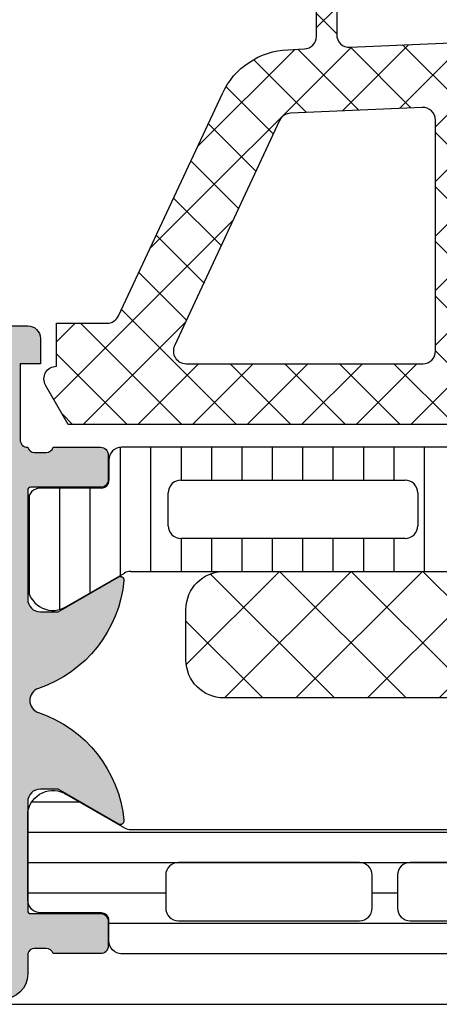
# Model space of a CAD drawing. Header units: millimetres. Extents: x 373037 to 682063, y 76092 to 274210.
# Tile 381 of 552: x 681549 to 681566, y 255446 to 255485. Entities that reach past the tile are written whole.
import ezdxf

# ---------------------------------------------------------------- set-up
doc = ezdxf.new("R2010")
doc.units = ezdxf.units.MM
doc.header["$LTSCALE"] = 100
doc.layers.add('PUDORYS', color=253, linetype='CONTINUOUS')

msp = doc.modelspace()

# ---------------------------------------------------------------- hatches: boundary and pattern name
at = {"layer": 'PUDORYS', "true_color": 0x939598}
h = msp.add_hatch(dxfattribs=at)
h.set_pattern_fill('ANSI37', color=252, scale=0.48, angle=180, style=0)
h.set_pattern_definition([(225, (681579.4563192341, 255472.6543378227), (1.077630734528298, -1.077630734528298), []), (315, (681579.4563192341, 255472.6543378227), (1.077630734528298, 1.077630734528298), [])])
edge = h.paths.add_edge_path(flags=16)
edge.add_line((681582.8575962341, 255471.9900438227), (681582.7578522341, 255470.5971898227))
edge.add_arc((681583.3563191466, 255470.5543323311), 0.5999995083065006, 175.9039194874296, 270.0000083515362)
edge.add_arc((681583.3563193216, 255470.5543323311), 0.5999995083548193, 269.9999916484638, 364.0960805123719)
edge.add_line((681583.9547862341, 255470.5971898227), (681583.8550422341, 255471.9900438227))
edge.add_arc((681583.356319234, 255471.9543293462), 0.5000001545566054, 4.096064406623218, 175.903935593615)
edge = h.paths.add_edge_path(flags=16)
edge.add_arc((681584.9563158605, 255475.1543374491), 0.4999996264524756, 179.9999571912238, 270.0000428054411)
edge.add_line((681584.9563162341, 255474.6543378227), (681588.550001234, 255474.6543378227))
edge.add_arc((681588.5500012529, 255475.1543381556), 0.5000003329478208, 269.9999978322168, 383.2180265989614)
edge.add_line((681589.009507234, 255475.3514538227), (681586.293629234, 255481.6825558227))
edge.add_arc((681585.8341238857, 255481.485439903), 0.4999998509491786, 23.21808178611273, 92.50011062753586)
edge.add_line((681585.812313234, 255481.9849638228), (681584.934506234, 255481.9466378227))
edge.add_arc((681584.9563157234, 255481.4471142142), 0.4999994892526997, 92.49997911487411, 180.0000448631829)
edge.add_line((681584.4563162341, 255481.4471138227), (681584.4563162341, 255475.1543378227))
edge = h.paths.add_edge_path(flags=16)
edge.add_line((681559.402397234, 255480.5624998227), (681555.253727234, 255471.6656468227))
edge.add_arc((681555.706880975, 255471.4543376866), 0.4999998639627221, 154.9999920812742, 270.0000296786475)
edge.add_line((681555.7068812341, 255470.9543378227), (681565.056316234, 255470.9543378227))
edge.add_arc((681565.0563166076, 255471.4543374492), 0.4999996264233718, 269.9999571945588, 360.0000428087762)
edge.add_line((681565.556316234, 255471.4543378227), (681565.556316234, 255480.5782608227))
edge.add_arc((681565.0563161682, 255480.5782606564), 0.5000000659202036, 1.904982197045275e-05, 92.50002724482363)
edge.add_line((681565.0345062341, 255481.0777848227), (681559.8337422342, 255480.8507148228))
edge.add_arc((681559.8555519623, 255480.3511894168), 0.5000012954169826, 92.49999748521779, 154.9999080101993)
edge = h.paths.add_edge_path(flags=16)
edge.add_arc((681568.2563158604, 255471.4543374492), 0.4999996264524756, 179.9999571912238, 270.0000428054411)
edge.add_line((681568.256316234, 255470.9543378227), (681575.4563162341, 255470.9543378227))
edge.add_arc((681575.4563166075, 255471.4543374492), 0.4999996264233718, 269.9999571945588, 360.0000428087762)
edge.add_line((681575.9563162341, 255471.4543378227), (681575.9563162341, 255472.6543378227))
edge.add_arc((681577.9563147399, 255472.6543393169), 1.999998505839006, 89.99995719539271, 180.0000428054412, ccw=False)
edge.add_line((681577.9563162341, 255474.6543378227), (681581.7563162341, 255474.6543378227))
edge.add_arc((681581.7563166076, 255475.1543374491), 0.4999996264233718, 269.9999571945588, 360.0000428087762)
edge.add_line((681582.256316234, 255475.1543378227), (681582.256316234, 255481.3073988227))
edge.add_arc((681581.7563161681, 255481.3073986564), 0.5000000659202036, 1.906316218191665e-05, 92.50002724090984)
edge.add_line((681581.7345062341, 255481.8069228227), (681576.2345062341, 255481.5667878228))
edge.add_arc((681576.2563157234, 255481.0672642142), 0.4999994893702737, 92.4999791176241, 180.0000448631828)
edge.add_line((681575.756316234, 255481.0672638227), (681575.756316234, 255475.7543378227))
edge.add_arc((681574.656316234, 255475.7543378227), 1.100000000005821, 180.0000000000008, 360, ccw=False)
edge.add_line((681573.556316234, 255475.7543378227), (681573.556316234, 255480.9275488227))
edge.add_arc((681573.0563161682, 255480.9275486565), 0.5000000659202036, 1.904982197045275e-05, 92.50002724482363)
edge.add_line((681573.0345062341, 255481.4270728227), (681568.2345062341, 255481.2174998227))
edge.add_arc((681568.2563157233, 255480.7179762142), 0.4999994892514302, 92.49997911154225, 180.0000448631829)
edge.add_line((681567.756316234, 255480.7179758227), (681567.756316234, 255471.4543378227))
edge = h.paths.add_edge_path()
edge.add_line((681553.043263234, 255472.8407948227), (681557.141112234, 255481.6286608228))
edge.add_ellipse((681559.8600376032, 255480.3608033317), major_axis=(-3.000002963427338, 0), ratio=1, start_angle=272.5000588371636, end_angle=334.9999693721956, ccw=False)
edge.add_line((681559.729176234, 255483.3579508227), (681560.378126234, 255483.3862848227))
edge.add_ellipse((681560.3563167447, 255483.8858084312), major_axis=(-0.4999994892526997, 0), ratio=1, start_angle=92.4999791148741, end_angle=180.0000448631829)
edge.add_line((681560.856316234, 255483.8858088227), (681560.856316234, 255484.8543378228))
edge.add_ellipse((681560.9563161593, 255484.8543378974), major_axis=(-0.09999992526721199, 0), ratio=1, start_angle=-90.00004282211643, end_angle=4.275541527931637e-05, ccw=False)
edge.add_line((681560.9563162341, 255484.9543378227), (681561.556316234, 255484.9543378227))
edge.add_ellipse((681561.5563163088, 255484.8543378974), major_axis=(-0.09999992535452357, 0), ratio=1, start_angle=179.9999572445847, end_angle=270.0000428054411, ccw=False)
edge.add_line((681561.656316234, 255484.8543378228), (681561.656316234, 255483.9512998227))
edge.add_ellipse((681562.1563162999, 255483.9512999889), major_axis=(-0.5000000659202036, 0), ratio=1, start_angle=1.904982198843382e-05, end_angle=92.5000272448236)
edge.add_line((681562.1781262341, 255483.4517758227), (681571.0784202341, 255483.8456138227))
edge.add_ellipse((681571.0563161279, 255484.3451250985), major_axis=(-0.5000001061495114, 0), ratio=1, start_angle=92.53376922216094, end_angle=180.0000829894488)
edge.add_line((681571.556316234, 255484.3451258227), (681571.556316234, 255484.9543378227))
edge.add_ellipse((681571.6563161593, 255484.9543378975), major_axis=(-0.09999992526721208, 0), ratio=1, start_angle=-90.00004280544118, end_angle=4.28221164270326e-05, ccw=False)
edge.add_line((681571.656316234, 255485.0543378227), (681572.256316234, 255485.0543378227))
edge.add_ellipse((681572.2563163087, 255484.9543378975), major_axis=(-0.09999992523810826, 0), ratio=1, start_angle=179.9999571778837, end_angle=270.0000428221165, ccw=False)
edge.add_line((681572.356316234, 255484.9543378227), (681572.356316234, 255484.4247758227))
edge.add_ellipse((681572.8563167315, 255484.424775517), major_axis=(-0.5000004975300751, 0), ratio=1, start_angle=-3.50313650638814e-05, end_angle=92.53369799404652)
edge.add_line((681572.8784202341, 255483.9252638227), (681584.4186452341, 255484.4359198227))
edge.add_ellipse((681584.3968357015, 255484.9354444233), major_axis=(-0.5000004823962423, 0), ratio=1, start_angle=92.49997908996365, end_angle=183.2170573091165)
edge.add_line((681584.8960482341, 255484.9635038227), (681584.607485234, 255490.0972468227))
edge.add_ellipse((681584.197067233, 255489.9816913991), major_axis=(-0.4263754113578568, 0), ratio=1, start_angle=195.7248544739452, end_angle=339.2410276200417)
edge.add_line((681583.798372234, 255490.1328148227), (681583.799612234, 255489.9002118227))
edge.add_line((681583.7996122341, 255489.9002118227), (681584.0977502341, 255488.0176328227))
edge.add_line((681584.0977502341, 255488.0176328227), (681583.6973242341, 255485.1683478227))
edge.add_ellipse((681583.4002436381, 255485.2100984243), major_axis=(-0.2999999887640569, 0), ratio=1, start_angle=55.4022536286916, end_angle=172.0002559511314, ccw=False)
edge.add_ellipse((681584.9333570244, 255487.4326695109), major_axis=(-3.000047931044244, 0), ratio=1, start_angle=-18.00842457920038, end_angle=55.4023587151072, ccw=False)
edge.add_line((681582.0802782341, 255488.3601548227), (681582.7138542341, 255490.6150458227))
edge.add_ellipse((681583.4890667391, 255490.4541162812), major_axis=(-0.791740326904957, 0), ratio=1, start_angle=276.7983462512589, end_angle=348.2723102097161, ccw=False)
edge.add_line((681583.3953442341, 255491.2402898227), (681584.4535542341, 255491.2415108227))
edge.add_ellipse((681584.3244299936, 255490.0624245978), major_axis=(-1.186135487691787, 0), ratio=1, start_angle=198.655576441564, end_angle=263.75032184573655, ccw=False)
edge.add_line((681585.4482442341, 255490.4418438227), (681586.5425772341, 255487.2005038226))
edge.add_line((681586.5425772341, 255487.2005038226), (681589.4323552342, 255479.1507088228))
edge.add_line((681589.432355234, 255479.1507088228), (681593.765164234, 255469.2528318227))
edge.add_ellipse((681593.3061552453, 255469.0545617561), major_axis=(-0.5000002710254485, 0), ratio=1, start_angle=90.06657638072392, end_angle=203.3620494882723, ccw=False)
edge.add_line((681593.3067362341, 255468.5545618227), (681592.760035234, 255468.5539268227))
edge.add_ellipse((681592.7594549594, 255469.0539269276), major_axis=(-0.5000004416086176, 0), ratio=1, start_angle=23.920824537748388, end_angle=90.06649452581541, ccw=False)
edge.add_line((681592.302401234, 255468.8511898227), (681590.900645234, 255472.0551928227))
edge.add_ellipse((681589.9845041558, 255471.6543384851), major_axis=(-0.9999993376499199, 0), ratio=1, start_angle=203.631614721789, end_angle=270.000052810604)
edge.add_line((681589.984503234, 255472.6543378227), (681584.756561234, 255472.6543378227))
edge.add_line((681584.756561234, 255472.6543378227), (681584.7565522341, 255470.8548588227))
edge.add_line((681584.7565522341, 255470.8548588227), (681585.2713532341, 255470.7169168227))
edge.add_ellipse((681585.1565879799, 255470.4397628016), major_axis=(-0.2999756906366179, 0), ratio=1, start_angle=157.4964333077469, end_angle=247.5062997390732, ccw=False)
edge.add_line((681585.4337222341, 255470.3249498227), (681584.5845552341, 255469.0548228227))
edge.add_ellipse((681583.7186910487, 255469.5545435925), major_axis=(-0.9997207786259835, 0), ratio=1, start_angle=89.99238815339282, end_angle=150.0092393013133, ccw=False)
edge.add_line((681583.718558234, 255468.5548228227), (681582.994197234, 255468.5548538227))
edge.add_ellipse((681582.9944052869, 255469.5545916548), major_axis=(-0.9997378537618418, 0), ratio=1, start_angle=29.991324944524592, end_angle=89.98807632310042, ccw=False)
edge.add_line((681582.1285312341, 255469.0548538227), (681581.2793642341, 255470.3249498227))
edge.add_ellipse((681581.5565117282, 255470.4397617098), major_axis=(-0.2999875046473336, 0), ratio=1, start_angle=-67.50139619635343, end_angle=22.502406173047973, ccw=False)
edge.add_line((681581.441718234, 255470.7169168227), (681581.956534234, 255470.8548888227))
edge.add_line((681581.9565342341, 255470.8548888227), (681581.9565422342, 255472.6543378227))
edge.add_line((681581.956542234, 255472.6543378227), (681578.7563152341, 255472.6543378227))
edge.add_ellipse((681578.7563150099, 255472.3543380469), major_axis=(-0.2999997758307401, 0), ratio=1, start_angle=-90.00004281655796, end_angle=4.279988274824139e-05)
edge.add_line((681578.4563152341, 255472.3543378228), (681578.4563152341, 255469.0543418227))
edge.add_ellipse((681577.9563156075, 255469.0543414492), major_axis=(-0.4999996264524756, 0), ratio=1, start_angle=89.99995719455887, end_angle=180.0000428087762, ccw=False)
edge.add_line((681577.9563152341, 255468.5543418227), (681551.0586932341, 255468.5543418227))
edge.add_line((681551.0586932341, 255468.5543418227), (681550.1635752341, 255470.1047338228))
edge.add_ellipse((681550.5965877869, 255470.3547339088), major_axis=(-0.4999999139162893, 0), ratio=1, start_angle=-89.99993665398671, end_angle=30.000017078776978, ccw=False)
edge.add_line((681550.5965872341, 255470.8547338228), (681550.5965872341, 255472.5521048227))
edge.add_line((681550.5965872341, 255472.5521048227), (681552.590109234, 255472.5521048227))
edge.add_ellipse((681552.5901095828, 255473.0521050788), major_axis=(-0.5000002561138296, 0), ratio=1, start_angle=89.99996004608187, end_angle=154.9998714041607)
h = msp.add_hatch(dxfattribs=at)
h.set_pattern_fill('ANSI37', color=252, scale=0.48, angle=180, style=0)
h.set_pattern_definition([(225, (681579.4563192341, 255472.6543376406), (1.077630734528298, -1.077630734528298), []), (315, (681579.4563192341, 255472.6543376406), (1.077630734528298, 1.077630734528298), [])])
edge = h.paths.add_edge_path(flags=16)
edge.add_line((681582.8575962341, 255471.9900436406), (681582.7578522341, 255470.5971896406))
edge.add_arc((681583.3563191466, 255470.554332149), 0.5999995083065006, 175.9039194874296, 270.0000083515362)
edge.add_arc((681583.3563193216, 255470.554332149), 0.5999995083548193, 269.9999916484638, 364.0960805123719)
edge.add_line((681583.9547862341, 255470.5971896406), (681583.8550422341, 255471.9900436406))
edge.add_arc((681583.356319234, 255471.9543291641), 0.5000001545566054, 4.096064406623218, 175.903935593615)
edge = h.paths.add_edge_path(flags=16)
edge.add_arc((681584.9563158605, 255475.154337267), 0.4999996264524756, 179.9999571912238, 270.0000428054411)
edge.add_line((681584.9563162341, 255474.6543376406), (681588.550001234, 255474.6543376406))
edge.add_arc((681588.5500012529, 255475.1543379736), 0.5000003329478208, 269.9999978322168, 383.2180265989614)
edge.add_line((681589.009507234, 255475.3514536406), (681586.293629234, 255481.6825556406))
edge.add_arc((681585.8341238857, 255481.4854397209), 0.4999998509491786, 23.21808178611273, 92.50011062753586)
edge.add_line((681585.812313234, 255481.9849636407), (681584.934506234, 255481.9466376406))
edge.add_arc((681584.9563157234, 255481.4471140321), 0.4999994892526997, 92.49997911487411, 180.0000448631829)
edge.add_line((681584.4563162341, 255481.4471136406), (681584.4563162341, 255475.1543376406))
edge = h.paths.add_edge_path(flags=16)
edge.add_line((681559.402397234, 255480.5624996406), (681555.253727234, 255471.6656466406))
edge.add_arc((681555.706880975, 255471.4543375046), 0.4999998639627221, 154.9999920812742, 270.0000296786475)
edge.add_line((681555.7068812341, 255470.9543376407), (681565.056316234, 255470.9543376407))
edge.add_arc((681565.0563166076, 255471.4543372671), 0.4999996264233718, 269.9999571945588, 360.0000428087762)
edge.add_line((681565.556316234, 255471.4543376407), (681565.556316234, 255480.5782606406))
edge.add_arc((681565.0563161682, 255480.5782604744), 0.5000000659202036, 1.904982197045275e-05, 92.50002724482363)
edge.add_line((681565.0345062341, 255481.0777846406), (681559.8337422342, 255480.8507146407))
edge.add_arc((681559.8555519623, 255480.3511892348), 0.5000012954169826, 92.49999748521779, 154.9999080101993)
edge = h.paths.add_edge_path(flags=16)
edge.add_arc((681568.2563158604, 255471.4543372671), 0.4999996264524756, 179.9999571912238, 270.0000428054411)
edge.add_line((681568.256316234, 255470.9543376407), (681575.4563162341, 255470.9543376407))
edge.add_arc((681575.4563166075, 255471.4543372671), 0.4999996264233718, 269.9999571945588, 360.0000428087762)
edge.add_line((681575.9563162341, 255471.4543376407), (681575.9563162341, 255472.6543376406))
edge.add_arc((681577.9563147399, 255472.6543391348), 1.999998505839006, 89.99995719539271, 180.0000428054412, ccw=False)
edge.add_line((681577.9563162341, 255474.6543376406), (681581.7563162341, 255474.6543376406))
edge.add_arc((681581.7563166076, 255475.154337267), 0.4999996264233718, 269.9999571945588, 360.0000428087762)
edge.add_line((681582.256316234, 255475.1543376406), (681582.256316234, 255481.3073986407))
edge.add_arc((681581.7563161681, 255481.3073984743), 0.5000000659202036, 1.906316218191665e-05, 92.50002724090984)
edge.add_line((681581.7345062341, 255481.8069226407), (681576.2345062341, 255481.5667876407))
edge.add_arc((681576.2563157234, 255481.0672640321), 0.4999994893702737, 92.4999791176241, 180.0000448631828)
edge.add_line((681575.756316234, 255481.0672636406), (681575.756316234, 255475.7543376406))
edge.add_arc((681574.656316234, 255475.7543376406), 1.100000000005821, 180.0000000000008, 360, ccw=False)
edge.add_line((681573.556316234, 255475.7543376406), (681573.556316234, 255480.9275486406))
edge.add_arc((681573.0563161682, 255480.9275484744), 0.5000000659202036, 1.904982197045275e-05, 92.50002724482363)
edge.add_line((681573.0345062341, 255481.4270726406), (681568.2345062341, 255481.2174996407))
edge.add_arc((681568.2563157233, 255480.7179760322), 0.4999994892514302, 92.49997911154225, 180.0000448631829)
edge.add_line((681567.756316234, 255480.7179756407), (681567.756316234, 255471.4543376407))
edge = h.paths.add_edge_path()
edge.add_line((681553.043263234, 255472.8407946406), (681557.141112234, 255481.6286606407))
edge.add_ellipse((681559.8600376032, 255480.3608031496), major_axis=(-3.000002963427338, 0), ratio=1, start_angle=272.5000588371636, end_angle=334.9999693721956, ccw=False)
edge.add_line((681559.729176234, 255483.3579506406), (681560.378126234, 255483.3862846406))
edge.add_ellipse((681560.3563167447, 255483.8858082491), major_axis=(-0.4999994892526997, 0), ratio=1, start_angle=92.4999791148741, end_angle=180.0000448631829)
edge.add_line((681560.856316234, 255483.8858086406), (681560.856316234, 255484.8543376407))
edge.add_ellipse((681560.9563161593, 255484.8543377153), major_axis=(-0.09999992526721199, 0), ratio=1, start_angle=-90.00004282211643, end_angle=4.275541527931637e-05, ccw=False)
edge.add_line((681560.9563162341, 255484.9543376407), (681561.556316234, 255484.9543376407))
edge.add_ellipse((681561.5563163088, 255484.8543377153), major_axis=(-0.09999992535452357, 0), ratio=1, start_angle=179.9999572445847, end_angle=270.0000428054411, ccw=False)
edge.add_line((681561.656316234, 255484.8543376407), (681561.656316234, 255483.9512996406))
edge.add_ellipse((681562.1563162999, 255483.9512998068), major_axis=(-0.5000000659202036, 0), ratio=1, start_angle=1.904982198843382e-05, end_angle=92.5000272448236)
edge.add_line((681562.1781262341, 255483.4517756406), (681571.0784202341, 255483.8456136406))
edge.add_ellipse((681571.0563161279, 255484.3451249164), major_axis=(-0.5000001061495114, 0), ratio=1, start_angle=92.53376922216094, end_angle=180.0000829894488)
edge.add_line((681571.556316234, 255484.3451256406), (681571.556316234, 255484.9543376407))
edge.add_ellipse((681571.6563161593, 255484.9543377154), major_axis=(-0.09999992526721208, 0), ratio=1, start_angle=-90.00004280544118, end_angle=4.28221164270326e-05, ccw=False)
edge.add_line((681571.656316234, 255485.0543376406), (681572.256316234, 255485.0543376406))
edge.add_ellipse((681572.2563163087, 255484.9543377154), major_axis=(-0.09999992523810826, 0), ratio=1, start_angle=179.9999571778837, end_angle=270.0000428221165, ccw=False)
edge.add_line((681572.356316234, 255484.9543376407), (681572.356316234, 255484.4247756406))
edge.add_ellipse((681572.8563167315, 255484.4247753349), major_axis=(-0.5000004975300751, 0), ratio=1, start_angle=-3.50313650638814e-05, end_angle=92.53369799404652)
edge.add_line((681572.8784202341, 255483.9252636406), (681584.4186452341, 255484.4359196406))
edge.add_ellipse((681584.3968357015, 255484.9354442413), major_axis=(-0.5000004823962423, 0), ratio=1, start_angle=92.49997908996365, end_angle=183.2170573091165)
edge.add_line((681584.8960482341, 255484.9635036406), (681584.607485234, 255490.0972466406))
edge.add_ellipse((681584.197067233, 255489.981691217), major_axis=(-0.4263754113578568, 0), ratio=1, start_angle=195.7248544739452, end_angle=339.2410276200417)
edge.add_line((681583.798372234, 255490.1328146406), (681583.799612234, 255489.9002116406))
edge.add_line((681583.7996122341, 255489.9002116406), (681584.0977502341, 255488.0176326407))
edge.add_line((681584.0977502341, 255488.0176326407), (681583.6973242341, 255485.1683476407))
edge.add_ellipse((681583.4002436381, 255485.2100982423), major_axis=(-0.2999999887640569, 0), ratio=1, start_angle=55.4022536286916, end_angle=172.0002559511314, ccw=False)
edge.add_ellipse((681584.9333570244, 255487.4326693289), major_axis=(-3.000047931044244, 0), ratio=1, start_angle=-18.00842457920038, end_angle=55.4023587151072, ccw=False)
edge.add_line((681582.0802782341, 255488.3601546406), (681582.7138542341, 255490.6150456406))
edge.add_ellipse((681583.4890667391, 255490.4541160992), major_axis=(-0.791740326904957, 0), ratio=1, start_angle=276.7983462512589, end_angle=348.2723102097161, ccw=False)
edge.add_line((681583.3953442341, 255491.2402896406), (681584.4535542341, 255491.2415106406))
edge.add_ellipse((681584.3244299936, 255490.0624244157), major_axis=(-1.186135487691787, 0), ratio=1, start_angle=198.655576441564, end_angle=263.75032184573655, ccw=False)
edge.add_line((681585.4482442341, 255490.4418436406), (681586.5425772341, 255487.2005036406))
edge.add_line((681586.5425772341, 255487.2005036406), (681589.4323552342, 255479.1507086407))
edge.add_line((681589.432355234, 255479.1507086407), (681593.765164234, 255469.2528316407))
edge.add_ellipse((681593.3061552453, 255469.054561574), major_axis=(-0.5000002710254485, 0), ratio=1, start_angle=90.06657638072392, end_angle=203.3620494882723, ccw=False)
edge.add_line((681593.3067362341, 255468.5545616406), (681592.760035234, 255468.5539266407))
edge.add_ellipse((681592.7594549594, 255469.0539267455), major_axis=(-0.5000004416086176, 0), ratio=1, start_angle=23.920824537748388, end_angle=90.06649452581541, ccw=False)
edge.add_line((681592.302401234, 255468.8511896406), (681590.900645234, 255472.0551926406))
edge.add_ellipse((681589.9845041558, 255471.654338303), major_axis=(-0.9999993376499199, 0), ratio=1, start_angle=203.631614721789, end_angle=270.000052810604)
edge.add_line((681589.984503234, 255472.6543376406), (681584.756561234, 255472.6543376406))
edge.add_line((681584.756561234, 255472.6543376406), (681584.7565522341, 255470.8548586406))
edge.add_line((681584.7565522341, 255470.8548586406), (681585.2713532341, 255470.7169166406))
edge.add_ellipse((681585.1565879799, 255470.4397626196), major_axis=(-0.2999756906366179, 0), ratio=1, start_angle=157.4964333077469, end_angle=247.5062997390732, ccw=False)
edge.add_line((681585.4337222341, 255470.3249496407), (681584.5845552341, 255469.0548226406))
edge.add_ellipse((681583.7186910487, 255469.5545434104), major_axis=(-0.9997207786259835, 0), ratio=1, start_angle=89.99238815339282, end_angle=150.0092393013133, ccw=False)
edge.add_line((681583.718558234, 255468.5548226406), (681582.994197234, 255468.5548536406))
edge.add_ellipse((681582.9944052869, 255469.5545914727), major_axis=(-0.9997378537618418, 0), ratio=1, start_angle=29.991324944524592, end_angle=89.98807632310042, ccw=False)
edge.add_line((681582.1285312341, 255469.0548536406), (681581.2793642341, 255470.3249496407))
edge.add_ellipse((681581.5565117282, 255470.4397615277), major_axis=(-0.2999875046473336, 0), ratio=1, start_angle=-67.50139619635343, end_angle=22.502406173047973, ccw=False)
edge.add_line((681581.441718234, 255470.7169166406), (681581.956534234, 255470.8548886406))
edge.add_line((681581.9565342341, 255470.8548886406), (681581.9565422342, 255472.6543376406))
edge.add_line((681581.956542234, 255472.6543376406), (681578.7563152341, 255472.6543376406))
edge.add_ellipse((681578.7563150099, 255472.3543378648), major_axis=(-0.2999997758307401, 0), ratio=1, start_angle=-90.00004281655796, end_angle=4.279988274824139e-05)
edge.add_line((681578.4563152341, 255472.3543376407), (681578.4563152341, 255469.0543416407))
edge.add_ellipse((681577.9563156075, 255469.0543412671), major_axis=(-0.4999996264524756, 0), ratio=1, start_angle=89.99995719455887, end_angle=180.0000428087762, ccw=False)
edge.add_line((681577.9563152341, 255468.5543416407), (681551.0586932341, 255468.5543416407))
edge.add_line((681551.0586932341, 255468.5543416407), (681550.1635752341, 255470.1047336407))
edge.add_ellipse((681550.5965877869, 255470.3547337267), major_axis=(-0.4999999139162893, 0), ratio=1, start_angle=-89.99993665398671, end_angle=30.000017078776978, ccw=False)
edge.add_line((681550.5965872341, 255470.8547336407), (681550.5965872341, 255472.5521046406))
edge.add_line((681550.5965872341, 255472.5521046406), (681552.590109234, 255472.5521046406))
edge.add_ellipse((681552.5901095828, 255473.0521048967), major_axis=(-0.5000002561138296, 0), ratio=1, start_angle=89.99996004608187, end_angle=154.9998714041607)
h = msp.add_hatch(color=252, dxfattribs=at)
edge = h.paths.add_edge_path()
edge.add_arc((681549.5763265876, 255449.3544685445), 0.1199999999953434, 180.0000000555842, 270.000000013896)
edge.add_line((681549.5763265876, 255449.2344685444), (681552.3363245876, 255449.2344685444))
edge.add_arc((681552.3363245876, 255448.9344685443), 0.3000000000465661, 0, 89.99999999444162, ccw=False)
edge.add_line((681552.6363245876, 255448.9344685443), (681552.6363245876, 255447.9544942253))
edge.add_arc((681552.3363245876, 255447.9544942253), 0.3000000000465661, 270.0000000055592, 360, ccw=False)
edge.add_line((681552.3363245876, 255447.6544942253), (681550.4563135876, 255447.6544942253))
edge.add_arc((681550.1887702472, 255447.5756271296), 0.2789255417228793, 16.42459455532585, 91.16287008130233)
edge.add_line((681550.1831095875, 255447.8544952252), (681549.7295155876, 255447.8544952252))
edge.add_arc((681549.7238471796, 255447.5756577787), 0.2788950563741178, 88.8354106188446, 163.5801235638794)
edge.add_line((681549.4563265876, 255447.6544942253), (681549.4563265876, 255446.8543195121))
edge.add_arc((681548.4563265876, 255446.8543195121), 1, 270.0000000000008, 360, ccw=False)
edge.add_line((681548.4563265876, 255445.8543195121), (681544.9563192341, 255445.8543195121))
edge.add_arc((681544.9563390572, 255446.8543393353), 1.000019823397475, 180.0011357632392, 269.9988642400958, ccw=False)
edge.add_line((681543.9563192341, 255446.8543195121), (681543.9563192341, 255447.3543195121))
edge.add_line((681543.9563192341, 255447.3543195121), (681546.4563192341, 255447.3543195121))
edge.add_arc((681546.4562738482, 255448.3543648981), 1.000045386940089, 270.0026002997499, 359.9973996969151)
edge.add_line((681547.4563192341, 255448.3543195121), (681547.4563192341, 255449.6543378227))
edge.add_arc((681546.4562667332, 255449.6542853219), 1.000052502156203, 0.00300791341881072, 89.99699208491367)
edge.add_line((681546.4563192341, 255450.6543378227), (681539.4563192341, 255450.6543378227))
edge.add_arc((681538.9563192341, 255450.1292160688), 0.7250881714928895, 46.40381611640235, 133.5961838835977)
edge.add_line((681538.4563192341, 255450.6543378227), (681532.4222310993, 255450.6543378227))
edge.add_arc((681532.4222836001, 255449.6542853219), 1.0000525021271, 90.00300791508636, 179.9969920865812)
edge.add_line((681531.4222310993, 255449.6543378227), (681531.4222310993, 255448.3543195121))
edge.add_arc((681532.4222764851, 255448.3543648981), 1.000045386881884, 180.002600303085, 269.9973997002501)
edge.add_line((681532.4222310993, 255447.3543195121), (681533.9563192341, 255447.3543195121))
edge.add_line((681533.9563192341, 255447.3543195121), (681533.9563192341, 255446.7543134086))
edge.add_line((681533.9563192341, 255446.7543134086), (681532.8563131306, 255445.6543378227))
edge.add_line((681532.8563131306, 255445.6543378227), (681529.4563192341, 255445.6543378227))
edge.add_line((681529.4563192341, 255445.6543378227), (681529.4563192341, 255472.6542386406))
edge.add_line((681529.4563192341, 255472.6542386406), (681532.8563131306, 255472.6542386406))
edge.add_line((681532.8563131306, 255472.6542386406), (681533.9563192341, 255471.5542630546))
edge.add_line((681533.9563192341, 255471.5542630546), (681533.9563192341, 255470.9542569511))
edge.add_line((681533.9563192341, 255470.9542569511), (681532.4222310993, 255470.9542569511))
edge.add_arc((681532.4222764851, 255469.9542115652), 1.000045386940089, 90.0026002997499, 179.9973996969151)
edge.add_line((681531.4222310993, 255469.9542569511), (681531.4222310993, 255468.6542386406))
edge.add_arc((681532.4222836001, 255468.6542911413), 1.000052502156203, 180.0030079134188, 269.9969920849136)
edge.add_line((681532.4222310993, 255467.6542386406), (681538.4563192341, 255467.6542386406))
edge.add_arc((681538.9563192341, 255468.1793603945), 0.7250881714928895, 226.4038161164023, 313.5961838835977)
edge.add_line((681539.4563192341, 255467.6542386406), (681546.4563192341, 255467.6542386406))
edge.add_arc((681546.4562667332, 255468.6542911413), 1.0000525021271, 270.0030079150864, 359.9969920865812)
edge.add_line((681547.4563192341, 255468.6542386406), (681547.4563192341, 255469.9542569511))
edge.add_arc((681546.4562738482, 255469.9542115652), 1.000045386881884, 0.002600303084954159, 89.99739970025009)
edge.add_line((681546.4563192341, 255470.9542569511), (681543.9563192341, 255470.9542569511))
edge.add_line((681543.9563192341, 255470.9542569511), (681543.9563192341, 255471.4542569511))
edge.add_arc((681544.9563390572, 255471.4542371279), 1.000019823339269, 90.00113575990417, 179.9988642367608, ccw=False)
edge.add_line((681544.9563192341, 255472.4542569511), (681549.4563192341, 255472.4542569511))
edge.add_arc((681549.4563295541, 255471.9542672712), 0.4999896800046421, -0.001182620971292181, 90.00118262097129, ccw=False)
edge.add_line((681549.9563192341, 255471.9542569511), (681549.9563192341, 255470.9542569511))
edge.add_line((681549.9563192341, 255470.9542569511), (681549.1563161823, 255470.9542569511))
edge.add_line((681549.1563161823, 255470.9542569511), (681549.1563161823, 255467.9542416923))
edge.add_arc((681549.4563238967, 255467.9542390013), 0.3000077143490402, 179.9994860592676, 270.0005139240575)
edge.add_arc((681549.7238471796, 255467.7330677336), 0.278895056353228, 196.4198764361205, 271.1645893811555)
edge.add_line((681549.7295155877, 255467.454230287), (681550.1831095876, 255467.454230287))
edge.add_arc((681550.1887702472, 255467.7330983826), 0.2789255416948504, 268.8371299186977, 343.5754054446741)
edge.add_line((681550.4563135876, 255467.654231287), (681552.3363245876, 255467.654231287))
edge.add_arc((681552.3363245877, 255467.3542312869), 0.3000000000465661, 2.2233678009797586e-08, 90.00000000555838, ccw=False)
edge.add_line((681552.6363245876, 255467.354231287), (681552.6363245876, 255466.3742569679))
edge.add_arc((681552.3363245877, 255466.3742569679), 0.2999999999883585, 269.99999999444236, 360, ccw=False)
edge.add_line((681552.3363245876, 255466.074256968), (681549.5763265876, 255466.074256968))
edge.add_arc((681549.5763265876, 255465.9542569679), 0.1200000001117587, 89.99999998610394, 179.9999999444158)
edge.add_line((681549.4563265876, 255465.954256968), (681549.4563265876, 255461.654231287))
edge.add_arc((681549.9563265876, 255461.654231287), 0.5, 180, 270)
edge.add_line((681549.9563265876, 255461.154231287), (681550.6563265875, 255461.154231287))
edge.add_line((681550.6563265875, 255461.154231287), (681553.0491469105, 255462.5357267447))
edge.add_arc((681553.118206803, 255462.4161115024), 0.1381197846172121, -7.7024375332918, 120.0000000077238, ccw=False)
edge.add_arc((681548.2768555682, 255462.8637298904), 4.999999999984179, 288.7094007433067, 354.6507719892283, ccw=False)
edge.add_arc((681550.0410817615, 255457.6543627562), 0.4999999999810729, 108.709400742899, 251.290599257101)
edge.add_arc((681548.276855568, 255452.4449956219), 5.000000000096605, 5.349228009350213, 71.29059925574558, ccw=False)
edge.add_arc((681553.118206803, 255452.8926140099), 0.1381197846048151, -120.00000001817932, 7.702437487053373, ccw=False)
edge.add_line((681553.0491469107, 255452.7729987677), (681550.6563265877, 255454.1544942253))
edge.add_line((681550.6563265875, 255454.1544942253), (681549.9563265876, 255454.1544942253))
edge.add_arc((681549.9563265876, 255453.6544942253), 0.5, 90, 180)
edge.add_line((681549.4563265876, 255453.6544942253), (681549.4563265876, 255449.3544685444))
edge = h.paths.add_edge_path(flags=16)
edge.add_arc((681531.5563253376, 255464.65424627), 0.5, 90, 180)
edge.add_line((681531.0563253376, 255464.65424627), (681531.0563253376, 255452.6543378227))
edge.add_arc((681531.5563253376, 255452.6543378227), 0.5, 180, 270)
edge.add_line((681531.5563253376, 255452.1543378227), (681547.2563070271, 255452.1543378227))
edge.add_arc((681547.2563070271, 255452.6543378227), 0.5, 270, 360)
edge.add_line((681547.7563070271, 255452.6543378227), (681547.7563070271, 255464.65424627))
edge.add_arc((681547.2563070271, 255464.65424627), 0.5, 0, 90)
edge.add_line((681547.2563070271, 255465.15424627), (681545.7563070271, 255465.15424627))
edge.add_line((681545.7563070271, 255465.15424627), (681545.7563070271, 255465.65424627))
edge.add_arc((681545.2563070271, 255465.65424627), 0.5, 0, 90)
edge.add_line((681545.2563070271, 255466.15424627), (681533.5563253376, 255466.15424627))
edge.add_arc((681533.5563253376, 255465.65424627), 0.5, 90, 180)
edge.add_line((681533.0563253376, 255465.65424627), (681533.0563253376, 255465.15424627))
edge.add_line((681533.0563253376, 255465.15424627), (681531.5563253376, 255465.15424627))
h = msp.add_hatch(dxfattribs=at)
h.set_pattern_fill('LINIE', color=252, scale=1.2, angle=90, style=0)
h.set_pattern_definition([(90, (679979.9212210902, 248347.5297934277), (-1.2, 7.347638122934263e-17), [])])
edge = h.paths.add_edge_path()
edge.add_arc((681589.0462359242, 255466.3451481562), 0.2999999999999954, 180.0020752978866, 270.002075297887, ccw=False)
edge.add_line((681588.7462359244, 255466.34513729), (681588.746207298, 255467.1554686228))
edge.add_arc((681588.2462099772, 255467.1554531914), 0.4999973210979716, 0.001768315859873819, 90.0023822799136)
edge.add_line((681588.246189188, 255467.655450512), (681587.4051169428, 255467.6567710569))
edge.add_arc((681587.4051169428, 255467.856771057), 0.1999999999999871, 180.0000000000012, 270.0000000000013, ccw=False)
edge.add_line((681587.2051169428, 255467.856771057), (681587.2051169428, 255471.956771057))
edge.add_arc((681586.7051169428, 255471.956771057), 0.5000000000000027, 0, 89.99999999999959)
edge.add_line((681586.7051169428, 255472.456771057), (681585.8743677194, 255472.456771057))
edge.add_arc((681585.8743677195, 255471.456771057), 0.9999999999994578, 90.00000000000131, 164.9999999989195)
edge.add_line((681584.9084418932, 255471.7155901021), (681584.7051169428, 255470.956771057))
edge.add_line((681584.7051169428, 255470.956771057), (681585.7051169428, 255470.956771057))
edge.add_line((681585.7051169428, 255470.956771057), (681585.7051169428, 255468.6567710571))
edge.add_arc((681584.7009904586, 255468.6584803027), 1.004127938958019, 270.23408772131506, 359.9024699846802, ccw=False)
edge.add_line((681584.7050929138, 255467.6543607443), (681581.7052145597, 255467.6543607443))
edge.add_arc((681581.7092429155, 255468.6584800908), 1.004127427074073, 180.0975179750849, 269.77014032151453, ccw=False)
edge.add_line((681580.7051169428, 255468.6567710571), (681580.7051169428, 255470.9567710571))
edge.add_line((681580.7051169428, 255470.956771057), (681581.7051169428, 255470.956771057))
edge.add_line((681581.7051169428, 255470.956771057), (681581.5017919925, 255471.7155901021))
edge.add_arc((681580.5358661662, 255471.456771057), 1.000000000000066, 15.00000000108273, 89.99999999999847)
edge.add_line((681580.5358661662, 255472.456771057), (681579.7051169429, 255472.456771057))
edge.add_arc((681579.7051169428, 255471.956771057), 0.4999999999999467, 89.99999999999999, 180)
edge.add_line((681579.2051169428, 255471.956771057), (681579.2051169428, 255467.856771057))
edge.add_arc((681579.000943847, 255467.8584996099), 0.2041804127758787, 271.15586894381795, 359.5149389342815, ccw=False)
edge.add_line((681579.0050626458, 255467.6543607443), (681553.1636958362, 255467.6543378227))
edge.add_arc((681553.1637112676, 255467.1543405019), 0.4999973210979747, 90.00176831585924, 180.002382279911)
edge.add_line((681552.6637139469, 255467.1543197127), (681552.6637425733, 255466.3439883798))
edge.add_arc((681552.3637425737, 255466.3439775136), 0.299999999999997, -89.9979247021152, 0.0020752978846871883, ccw=False)
edge.add_line((681552.3637534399, 255466.0439775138), (681549.9637550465, 255466.0442225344))
edge.add_arc((681549.963770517, 255465.5442265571), 0.499995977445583, 90.00177281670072, 180.0023777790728)
edge.add_line((681549.46377454, 255465.5442058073), (681549.4639011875, 255462.0676643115))
edge.add_arc((681550.4537141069, 255462.2100108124), 0.99999607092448, 188.1836833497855, 302.7290913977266)
edge.add_line((681550.9943795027, 255461.3687777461), (681553.2779885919, 255462.6873301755))
edge.add_arc((681553.5280042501, 255462.2543265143), 0.5000000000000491, 90.00213520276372, 120.00207189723, ccw=False)
edge.add_line((681553.527985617, 255462.754326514), (681587.8822543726, 255462.7554128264))
edge.add_arc((681587.8822719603, 255462.2554128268), 0.5000000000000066, 60.00207869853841, 90.00201539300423, ccw=False)
edge.add_line((681588.1322562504, 255462.6884345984), (681590.4159608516, 255461.3700476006))
edge.add_arc((681590.9565653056, 255462.2113198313), 0.9999960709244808, 237.2750591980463, 351.8204672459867)
edge.add_line((681591.9463885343, 255462.0690450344), (681591.9462618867, 255465.5455865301))
edge.add_arc((681591.4462659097, 255465.5455710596), 0.4999959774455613, 0.001772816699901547, 90.00237777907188)
edge.add_line((681591.4462451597, 255466.0455670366), (681589.0462467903, 255466.0451481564))
edge = h.paths.add_edge_path(flags=16)
edge.add_line((681564.8551231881, 255465.8548725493), (681564.8551231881, 255464.554878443))
edge.add_arc((681564.3551268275, 255464.5548748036), 0.4999963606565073, -90.00041704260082, 0.00041704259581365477, ccw=False)
edge.add_line((681564.3551231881, 255464.054878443), (681555.5051292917, 255464.054878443))
edge.add_arc((681555.5051256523, 255464.5548748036), 0.4999963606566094, 179.9995829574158, 270.00041704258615, ccw=False)
edge.add_line((681555.0051292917, 255464.554878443), (681555.0051292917, 255465.8548725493))
edge.add_arc((681555.5051292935, 255465.8548891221), 0.5000000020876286, 90.00000020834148, 180.0018991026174, ccw=False)
edge.add_line((681555.5051292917, 255466.3548891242), (681564.3551231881, 255466.3548891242))
edge.add_arc((681564.3551231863, 255465.854889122), 0.5000000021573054, -0.0018990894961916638, 89.99999978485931, ccw=False)
edge = h.paths.add_edge_path(flags=16)
edge.add_arc((681575.055129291, 255465.8548891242), 0.4999999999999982, -2.2737367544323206e-13, 90.000000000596, ccw=False)
edge.add_line((681575.555129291, 255465.8548891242), (681575.555129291, 255464.554878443))
edge.add_arc((681575.055129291, 255464.554878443), 0.4999999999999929, 269.9999999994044, 360, ccw=False)
edge.add_line((681575.055129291, 255464.054878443), (681566.3551231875, 255464.054878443))
edge.add_arc((681566.3551231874, 255464.554878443), 0.5000000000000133, 180.0000000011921, 269.99999999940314, ccw=False)
edge.add_line((681565.8551231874, 255464.554878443), (681565.8551231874, 255465.8548891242))
edge.add_arc((681566.3551231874, 255465.8548891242), 0.5000000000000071, 90.0000000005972, 180.0000000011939, ccw=False)
edge.add_line((681566.3551231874, 255466.3548891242), (681575.0551292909, 255466.3548891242))
edge = h.paths.add_edge_path(flags=16)
edge.add_arc((681577.0551256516, 255464.5548748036), 0.4999963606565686, 179.9995829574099, 270.0004170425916, ccw=False)
edge.add_line((681576.555129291, 255464.554878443), (681576.555129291, 255465.8548725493))
edge.add_arc((681577.0551292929, 255465.8548891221), 0.5000000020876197, 90.00000020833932, 180.0018991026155, ccw=False)
edge.add_line((681577.055129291, 255466.3548891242), (681585.9051384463, 255466.3548891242))
edge.add_arc((681585.9051384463, 255465.854904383), 0.4999847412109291, -6.252776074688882e-13, 90.00000000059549, ccw=False)
edge.add_line((681586.4051231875, 255465.854904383), (681586.4051231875, 255464.5548937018))
edge.add_arc((681585.9051079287, 255464.5548937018), 0.5000152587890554, 269.99999999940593, 360, ccw=False)
edge.add_line((681585.9051079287, 255464.054878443), (681577.055129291, 255464.054878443))
h = msp.add_hatch(dxfattribs=at)
h.set_pattern_fill('NETZ', color=252, scale=2, angle=45, style=0)
h.set_pattern_definition([(45, (681570.705242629, 255462.7536030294), (-1.414213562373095, 1.414213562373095), []), (135, (681570.705242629, 255462.7536030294), (-1.414213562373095, -1.414213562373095), [])])
h.paths.add_polyline_path([(681584.205242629, 255457.7536030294, 0.4142135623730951), (681585.705242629, 255459.2536030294), (681585.705242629, 255461.2536030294, 0.4142135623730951), (681584.205242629, 255462.7536030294), (681557.205242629, 255462.7536030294, 0.4142135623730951), (681555.705242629, 255461.2536030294), (681555.705242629, 255459.2536030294, 0.4142135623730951), (681557.205242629, 255457.7536030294)])
h = msp.add_hatch(dxfattribs=at)
h.set_pattern_fill('_USER', color=252, scale=1.2, angle=180, style=0, pattern_type=0)
h.set_pattern_definition([(180, (681586.9563192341, 255447.6543378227), (-1.469551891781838e-16, -1.2), [])])
edge = h.paths.add_edge_path()
edge.add_line((681583.1322093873, 255452.6213496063), (681585.415866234, 255453.9398193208))
edge.add_arc((681585.9565011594, 255453.0985666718), 0.9999960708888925, 8.181608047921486, 122.7270160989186, ccw=False)
edge.add_line((681586.9463192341, 255453.2408773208), (681586.9463192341, 255449.7643358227))
edge.add_arc((681586.4463232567, 255449.7643331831), 0.4999959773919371, -90.00030248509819, 0.00030247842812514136, ccw=False)
edge.add_line((681586.446320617, 255449.2643372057), (681584.046322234, 255449.2646691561))
edge.add_arc((681584.0463222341, 255448.964669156), 0.3000000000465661, 90.00000000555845, 180)
edge.add_line((681583.746322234, 255448.964669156), (681583.746322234, 255448.1543378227))
edge.add_arc((681583.246324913, 255448.1543351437), 0.4999973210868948, -90.00030698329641, 0.00030698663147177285, ccw=False)
edge.add_line((681583.246322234, 255447.6543378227), (681553.1638479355, 255447.6543378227))
edge.add_arc((681553.1638452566, 255448.1543351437), 0.4999973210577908, 179.9996930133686, 270.0003069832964, ccw=False)
edge.add_line((681552.6638479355, 255448.1543378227), (681552.6638479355, 255448.964669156))
edge.add_arc((681552.3638479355, 255448.964669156), 0.3000000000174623, 0, 89.99999999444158)
edge.add_line((681552.3638479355, 255449.2646691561), (681549.9638495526, 255449.2643372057))
edge.add_arc((681549.9638469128, 255449.7643331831), 0.4999959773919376, 179.9996975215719, 270.00030248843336, ccw=False)
edge.add_line((681549.4638509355, 255449.7643358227), (681549.4638509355, 255453.2408773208))
edge.add_arc((681550.4536690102, 255453.0985666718), 0.9999960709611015, 57.272983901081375, 171.8183919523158, ccw=False)
edge.add_line((681550.9943039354, 255453.9398193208), (681553.2779607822, 255452.6213496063))
edge.add_arc((681553.5279607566, 255453.054362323), 0.4999999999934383, 240.0000033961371, 269.9999400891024)
edge.add_line((681553.5279602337, 255452.554362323), (681582.8822099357, 255452.554362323))
edge.add_arc((681582.882209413, 255453.054362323), 0.5000000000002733, 270.0000599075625, 299.9999966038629)
edge = h.paths.add_edge_path(flags=16)
edge.add_line((681562.5554922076, 255451.2543515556), (681555.4054677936, 255451.2543362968))
edge.add_arc((681555.405511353, 255450.7542927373), 0.5000435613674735, 90.00499110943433, 179.9950088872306)
edge.add_line((681554.9054677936, 255450.7543362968), (681554.9054677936, 255449.454327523))
edge.add_arc((681555.4054801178, 255449.4543551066), 0.5000123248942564, 180.0031607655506, 269.998587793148)
edge.add_line((681555.4054677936, 255448.9543427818), (681562.5554922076, 255448.9543427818))
edge.add_arc((681562.5554486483, 255449.4543863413), 0.5000435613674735, 270.0049911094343, 359.9950088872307)
edge.add_line((681563.0554922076, 255449.4543427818), (681563.0554922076, 255450.7543515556))
edge.add_arc((681562.5554486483, 255450.7543079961), 0.5000435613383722, 0.004991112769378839, 89.99500889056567)
edge = h.paths.add_edge_path(flags=16)
edge.add_line((681580.9054917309, 255451.2543515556), (681573.7554658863, 255451.2543515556))
edge.add_arc((681573.7555094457, 255450.7543079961), 0.5000435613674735, 90.00499110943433, 179.9950088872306)
edge.add_line((681573.2554658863, 255450.7543515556), (681573.2554658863, 255449.4543427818))
edge.add_arc((681573.7555094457, 255449.4543863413), 0.5000435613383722, 180.0049911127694, 269.9950088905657)
edge.add_line((681573.7554658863, 255448.9543427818), (681580.9054917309, 255448.9543427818))
edge.add_arc((681580.9054481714, 255449.4543863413), 0.5000435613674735, 270.0049911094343, 359.9950088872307)
edge.add_line((681581.4054917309, 255449.4543427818), (681581.4054917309, 255450.7543515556))
edge.add_arc((681580.9054481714, 255450.7543079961), 0.5000435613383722, 0.004991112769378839, 89.99500889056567)
edge = h.paths.add_edge_path(flags=16)
edge.add_line((681571.7554658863, 255451.2543515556), (681564.5554922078, 255451.2543515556))
edge.add_arc((681564.5554414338, 255450.7544023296), 0.4999492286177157, 89.99418114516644, 180.0058188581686)
edge.add_line((681564.0554922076, 255450.7543515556), (681564.0554922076, 255449.4543427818))
edge.add_arc((681564.5554414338, 255449.4542920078), 0.4999492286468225, 179.9941811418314, 270.0058188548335)
edge.add_line((681564.5554922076, 255448.9543427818), (681571.7554658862, 255448.9543427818))
edge.add_arc((681571.7555166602, 255449.4542920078), 0.4999492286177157, 269.9941811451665, 360.0058188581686)
edge.add_line((681572.2554658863, 255449.4543427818), (681572.2554658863, 255450.7543515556))
edge.add_arc((681571.7555166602, 255450.7544023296), 0.4999492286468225, 359.9941811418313, 450.0058188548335)

# ---------------------------------------------------------------- linework, layer by layer
at = {"layer": 'PUDORYS', "color": 252, "true_color": 0x939598}
for p, q in [((681579.0050626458, 255467.6543607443), (681553.1636958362, 255467.6543378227)), ((681552.6637139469, 255467.1543197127), (681552.6637425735, 255466.3439883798)), ((681555.5051292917, 255466.3548891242), (681564.3551231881, 255466.3548891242)), ((681552.3637534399, 255466.0439775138), (681549.9637550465, 255466.0442225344)), ((681549.46377454, 255465.5442058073), (681549.4639011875, 255462.0676643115)), ((681555.0051292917, 255464.554878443), (681555.0051292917, 255465.8548725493)), ((681564.8551231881, 255465.8548725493), (681564.8551231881, 255464.554878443)), ((681564.3551231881, 255464.054878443), (681555.5051292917, 255464.054878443)), ((681550.9943795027, 255461.3687777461), (681553.2779885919, 255462.6873301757)), ((681553.527985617, 255462.754326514), (681587.8822543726, 255462.7554128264))]:
    msp.add_line(p, q, dxfattribs=at)
at = {"layer": 'PUDORYS', "color": 252, "ltscale": 15, "true_color": 0x939598}
msp.add_lwpolyline([(681519.4563472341, 255445.6543378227), (681604.4563192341, 255445.6543378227), (681604.4563192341, 255517.6543096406), (681519.4563472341, 255517.6543096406)], close=True, dxfattribs=at)
at = {"layer": 'PUDORYS', "color": 252, "true_color": 0x939598, "extrusion": (0, 0, -1)}
for points in [[(-681577.9563152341, 255468.5543418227), (-681551.0586932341, 255468.5543418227), (-681550.163575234, 255470.1047338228), (-681550.163575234, 255470.1047338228, 0.57735), (-681550.5965872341, 255470.8547338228), (-681550.5965872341, 255472.5521048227), (-681552.590109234, 255472.5521048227), (-681552.590109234, 255472.5521048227, -0.291473), (-681553.043263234, 255472.8407948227), (-681553.043263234, 255472.8407948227), (-681557.141112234, 255481.6286608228), (-681557.141112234, 255481.6286608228, 0.279675), (-681559.729176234, 255483.3579508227), (-681560.378126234, 255483.3862848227), (-681560.378126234, 255483.3862848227, -0.401491), (-681560.856316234, 255483.8858088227), (-681560.856316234, 255484.8543378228)], [(-681577.9563152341, 255468.5543416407), (-681551.0586932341, 255468.5543416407), (-681550.163575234, 255470.1047336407), (-681550.163575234, 255470.1047336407, 0.57735), (-681550.5965872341, 255470.8547336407), (-681550.5965872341, 255472.5521046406), (-681552.590109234, 255472.5521046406), (-681552.590109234, 255472.5521046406, -0.291473), (-681553.043263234, 255472.8407946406), (-681553.043263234, 255472.8407946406), (-681557.141112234, 255481.6286606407), (-681557.141112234, 255481.6286606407, 0.279675), (-681559.729176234, 255483.3579506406), (-681560.378126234, 255483.3862846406), (-681560.378126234, 255483.3862846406, -0.401491), (-681560.856316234, 255483.8858086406), (-681560.856316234, 255484.8543376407)], [(-681561.656316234, 255484.8543378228), (-681561.656316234, 255483.9512998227), (-681561.656316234, 255483.9512998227, -0.427052), (-681562.1781262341, 255483.4517758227), (-681571.078420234, 255483.8456138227), (-681571.078420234, 255483.8456138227, -0.40132), (-681571.556316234, 255484.3451258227), (-681571.556316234, 255484.9543378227)], [(-681561.656316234, 255484.8543376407), (-681561.656316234, 255483.9512996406), (-681561.656316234, 255483.9512996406, -0.427052), (-681562.1781262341, 255483.4517756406), (-681571.078420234, 255483.8456136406), (-681571.078420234, 255483.8456136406, -0.40132), (-681571.556316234, 255484.3451256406), (-681571.556316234, 255484.9543376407)]]:
    msp.add_lwpolyline(points, format="xyb", dxfattribs=at)
at = {"layer": 'PUDORYS', "color": 252, "true_color": 0x939598}
for points in [[(681559.402397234, 255480.5624998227), (681555.253727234, 255471.6656468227), (681555.253727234, 255471.6656468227, 0.548619), (681555.7068812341, 255470.9543378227), (681565.056316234, 255470.9543378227), (681565.056316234, 255470.9543378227, 0.414214), (681565.556316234, 255471.4543378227), (681565.556316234, 255480.5782608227), (681565.556316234, 255480.5782608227, 0.427052), (681565.0345062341, 255481.0777848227), (681559.833742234, 255480.8507148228), (681559.833742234, 255480.8507148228, 0.279675), (681559.402397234, 255480.5624998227)], [(681559.402397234, 255480.5624996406), (681555.253727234, 255471.6656466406), (681555.253727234, 255471.6656466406, 0.548619), (681555.7068812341, 255470.9543376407), (681565.056316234, 255470.9543376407), (681565.056316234, 255470.9543376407, 0.414214), (681565.556316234, 255471.4543376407), (681565.556316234, 255480.5782606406), (681565.556316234, 255480.5782606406, 0.427052), (681565.0345062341, 255481.0777846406), (681559.833742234, 255480.8507146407), (681559.833742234, 255480.8507146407, 0.279675), (681559.402397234, 255480.5624996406)], [(681557.205242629, 255462.7536030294), (681584.205242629, 255462.7536030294, -0.414213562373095), (681585.705242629, 255461.2536030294), (681585.705242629, 255459.2536030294, -0.414213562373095), (681584.205242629, 255457.7536030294), (681557.205242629, 255457.7536030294, -0.414213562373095), (681555.705242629, 255459.2536030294), (681555.705242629, 255461.2536030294, -0.414213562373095)], [(681583.1322093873, 255452.6213496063), (681585.4158662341, 255453.9398193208, -0.5460410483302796), (681586.9463192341, 255453.2408773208), (681586.9463192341, 255449.7643358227, -0.414216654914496), (681586.446320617, 255449.2643372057), (681584.046322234, 255449.2646691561, 0.414213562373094), (681583.746322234, 255448.964669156), (681583.746322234, 255448.1543378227, -0.414216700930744), (681583.246322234, 255447.6543378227), (681553.1638479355, 255447.6543378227, -0.414216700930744), (681552.6638479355, 255448.1543378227), (681552.6638479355, 255448.964669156, 0.414213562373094), (681552.3638479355, 255449.2646691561), (681549.9638495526, 255449.2643372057, -0.4142166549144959), (681549.4638509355, 255449.7643358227), (681549.4638509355, 255453.2408773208, -0.5460410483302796), (681550.9943039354, 255453.9398193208), (681553.2779607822, 255452.6213496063, 0.1316522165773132), (681553.5279602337, 255452.554362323), (681582.8822099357, 255452.554362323, 0.1316522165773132)], [(681562.5554922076, 255451.2543515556), (681555.4054677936, 255451.2543362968, 0.4141625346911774), (681554.9054677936, 255450.7543362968), (681554.9054677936, 255449.454327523, 0.4141901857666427), (681555.4054677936, 255448.9543427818), (681562.5554922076, 255448.9543427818, 0.4141625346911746), (681563.0554922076, 255449.4543427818), (681563.0554922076, 255450.7543515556, 0.4141625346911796)], [(681571.7554658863, 255451.2543515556), (681564.5554922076, 255451.2543515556, 0.4142730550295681), (681564.0554922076, 255450.7543515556), (681564.0554922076, 255449.4543427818, 0.4142730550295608), (681564.5554922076, 255448.9543427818), (681571.7554658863, 255448.9543427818, 0.4142730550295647), (681572.2554658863, 255449.4543427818), (681572.2554658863, 255450.7543515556, 0.414273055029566)]]:
    msp.add_lwpolyline(points, format="xyb", close=True, dxfattribs=at)
msp.add_lwpolyline([(681544.9563192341, 255472.4542569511), (681549.4563192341, 255472.4542569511, -0.414225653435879), (681549.9563192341, 255471.9542569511), (681549.9563192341, 255470.9542569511), (681549.1563161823, 255470.9542569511), (681549.1563161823, 255467.9542416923, 0.4142188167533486), (681549.4563265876, 255467.654231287, 0.338212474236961), (681549.7295155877, 255467.454230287), (681550.1831095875, 255467.454230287, 0.3381811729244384), (681550.4563135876, 255467.654231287), (681552.3363245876, 255467.654231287, -0.414213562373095), (681552.6363245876, 255467.354231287), (681552.6363245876, 255466.3742569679, -0.414213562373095), (681552.3363245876, 255466.074256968), (681549.5763265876, 255466.074256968, 0.414213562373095), (681549.4563265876, 255465.954256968), (681549.4563265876, 255461.654231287, 0.414213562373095), (681549.9563265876, 255461.154231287), (681550.6563265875, 255461.154231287), (681553.0491469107, 255462.5357267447, -0.6230654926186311), (681553.2550804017, 255462.3975995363, -0.295935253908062), (681549.8806975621, 255458.1279415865, 0.717126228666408), (681549.8806975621, 255457.1807839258, -0.295935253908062), (681553.2550804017, 255452.9111259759, -0.6230654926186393), (681553.0491469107, 255452.7729987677), (681550.6563265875, 255454.1544942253), (681549.9563265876, 255454.1544942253, 0.414213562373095), (681549.4563265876, 255453.6544942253), (681549.4563265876, 255449.3544685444, 0.414213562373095), (681549.5763265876, 255449.2344685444), (681552.3363245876, 255449.2344685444, -0.414213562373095), (681552.6363245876, 255448.9344685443), (681552.6363245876, 255447.9544942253, -0.414213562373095), (681552.3363245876, 255447.6544942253), (681550.4563135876, 255447.6544942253, 0.3381811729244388), (681550.1831095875, 255447.8544952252), (681549.7295155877, 255447.8544952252, 0.338212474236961), (681549.4563265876, 255447.6544942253), (681549.4563265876, 255446.8543195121, -0.414213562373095), (681548.4563265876, 255445.8543195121)], format="xyb", dxfattribs=at)
for centre, radius, start, end in [((681553.1637112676, 255467.1543405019), 0.4999973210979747, 90.001768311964, 180.0023822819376), ((681552.3637425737, 255466.3439775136), 0.2999999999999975, 270.0020752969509, 0.00207529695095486), ((681555.5051292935, 255465.8548891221), 0.5000000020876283, 90.0000002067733, 180.0018990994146), ((681564.3551231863, 255465.854889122), 0.5000000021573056, 359.9981009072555, 89.99999978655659), ((681549.963770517, 255465.5442265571), 0.4999959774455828, 90.00177281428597, 180.0023777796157), ((681555.5051256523, 255464.5548748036), 0.4999963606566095, 179.9995829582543, 270.0004170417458), ((681564.3551268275, 255464.5548748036), 0.4999963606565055, 269.9995829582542, 0.0004170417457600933), ((681553.5280042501, 255462.2543265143), 0.5000000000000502, 90.00213520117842, 120.0020718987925), ((681550.4537141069, 255462.2100108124), 0.9999960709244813, 188.1836833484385, 302.7290913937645)]:
    msp.add_arc(centre, radius, start, end, dxfattribs=at)

doc.saveas('drawing.dxf')
